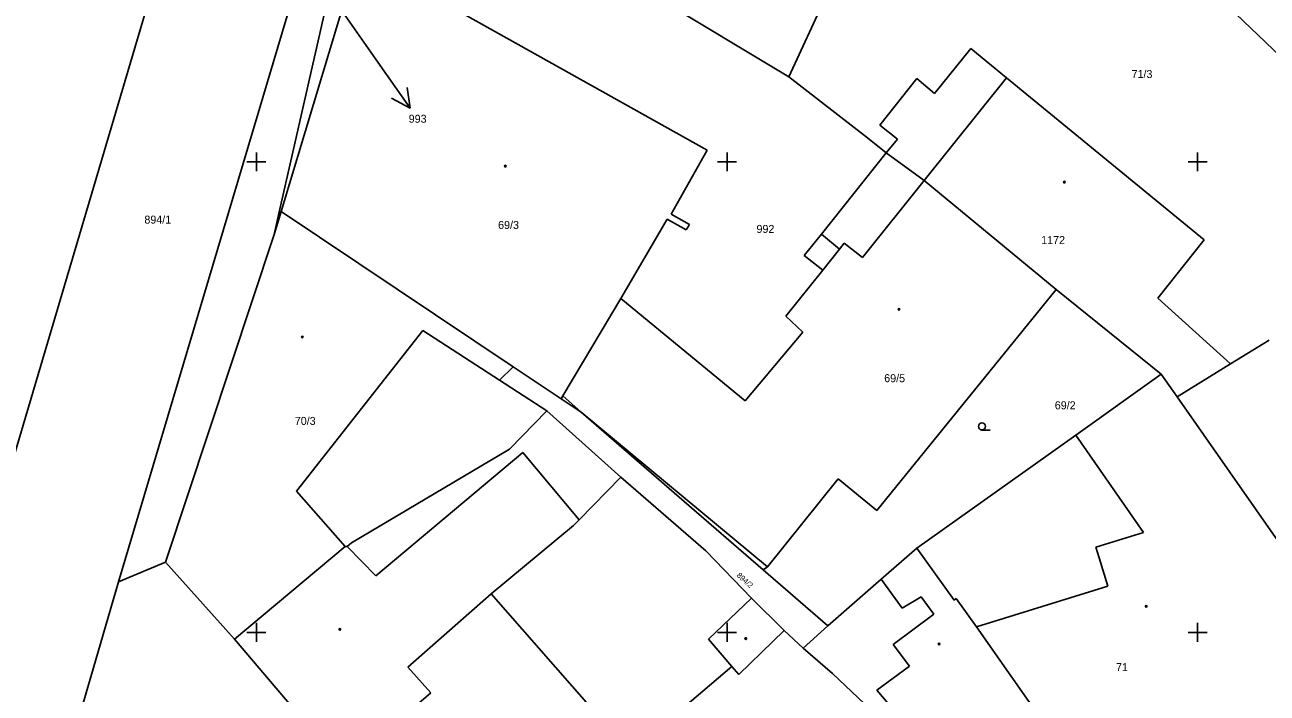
# Model space of a CAD drawing. Extents: x -711081 to -709338, y -1025122 to -1024092.
# Drawn here: x -711037.3 to -710971.3, y -1025028.2 to -1024992.7 of the extents above; entities that cross this region are included whole.
import ezdxf

# ---------------------------------------------------------------- set-up
doc = ezdxf.new("R2010")
doc.units = 0
for name, color, linetype in [('Z_hektometricka_sit', 7, 'Continuous'), ('Z_katastr_cisla_pozemkova', 7, 'Continuous'), ('Z_katastr_cisla_stavebni', 7, 'Continuous'), ('Z_katastr_hranice', 7, 'Continuous'), ('Z_katastr_parcelni_cislo_odkaz', 7, 'Continuous'), ('Z_katastr_vnitrni_kresba', 7, 'Continuous'), ('Z_katastr_znacky_budov', 7, 'Continuous'), ('Z_katastr_znacky_kultur', 7, 'Continuous')]:
    doc.layers.add(name, color=color, linetype=linetype)

msp = doc.modelspace()

# ---------------------------------------------------------------- linework, layer by layer
at = {"layer": 'Z_hektometricka_sit'}
for p, q in [((-711025, -1024999.5), (-711025, -1025000.5)), ((-711000, -1024999.5), (-711000, -1025000.5)), ((-710975, -1024999.5), (-710975, -1025000.5)), ((-711025.5, -1025000), (-711024.5, -1025000)), ((-711000.5, -1025000), (-710999.5, -1025000)), ((-710975.5, -1025000), (-710974.5, -1025000)), ((-711025, -1025024.5), (-711025, -1025025.5)), ((-711000, -1025024.5), (-711000, -1025025.5)), ((-710975, -1025024.5), (-710975, -1025025.5)), ((-711025.5, -1025025), (-711024.5, -1025025)), ((-711000.5, -1025025), (-710999.5, -1025025)), ((-710975.5, -1025025), (-710974.5, -1025025))]:
    msp.add_line(p, q, dxfattribs=at)
at = {"layer": 'Z_katastr_hranice'}
for p, q in [((-711023.12, -1024999.72), (-711019.08, -1024981.99)), ((-710990.47, -1024981.94), (-710996.72, -1024995.48)), ((-711041.07, -1025026.41), (-711028.83, -1024985.07)), ((-711019.57, -1024988.99), (-711023.68, -1025002.64)), ((-711001.06, -1024999.38), (-711019.57, -1024988.99)), ((-711007.35, -1024989.07), (-710996.72, -1024995.48)), ((-710963.99, -1025000.72), (-710972.98, -1024992.14)), ((-710988.97, -1024996.37), (-710987.04, -1024993.99)), ((-710987.04, -1024993.99), (-710985.15, -1024995.54)), ((-710996.72, -1024995.48), (-710992.53, -1024998.72)), ((-710991.89, -1024998.05), (-710989.92, -1024995.57)), ((-710989.92, -1024995.57), (-710988.97, -1024996.37)), ((-710985.15, -1024995.54), (-710974.65, -1025004.15)), ((-710990.94, -1024998.79), (-710991.89, -1024998.05)), ((-710992.53, -1024998.72), (-710991.54, -1024999.53)), ((-710991.54, -1024999.53), (-710990.94, -1024998.79)), ((-711002.96, -1025002.78), (-711001.06, -1024999.38)), ((-710991.54, -1024999.53), (-710994.98, -1025003.84)), ((-710989.52, -1025001), (-710991.54, -1024999.53)), ((-711023.77, -1025002.58), (-711023.12, -1024999.72)), ((-710982.52, -1025006.78), (-710989.52, -1025001)), ((-711024.05, -1025003.87), (-711023.77, -1025002.58)), ((-711023.68, -1025002.64), (-711024.05, -1025003.87)), ((-711011.35, -1025010.89), (-711023.68, -1025002.64)), ((-711002, -1025003.33), (-711002.96, -1025002.78)), ((-711005.64, -1025007.26), (-711003.18, -1025003.05)), ((-711003.18, -1025003.05), (-711002.17, -1025003.62)), ((-711002.17, -1025003.62), (-711002, -1025003.33)), ((-711029.83, -1025021.27), (-711024.05, -1025003.87)), ((-710994.98, -1025003.84), (-710995.91, -1025004.98)), ((-710974.65, -1025004.15), (-710977.12, -1025007.24)), ((-710995.91, -1025004.98), (-710994.91, -1025005.75)), ((-710994.91, -1025005.75), (-710996.88, -1025008.21)), ((-710982.52, -1025006.78), (-710992.04, -1025018.53)), ((-710976.94, -1025011.28), (-710982.52, -1025006.78)), ((-711008.72, -1025012.43), (-711005.64, -1025007.26)), ((-710999.03, -1025012.7), (-711005.64, -1025007.26)), ((-710977.12, -1025007.24), (-710973.26, -1025010.74)), ((-710996.88, -1025008.21), (-710995.98, -1025009.05)), ((-710995.98, -1025009.05), (-710999.03, -1025012.7)), ((-710971.2, -1025009.47), (-710973.26, -1025010.74)), ((-711012.09, -1025011.6), (-711011.35, -1025010.89)), ((-711008.81, -1025012.59), (-711011.35, -1025010.89)), ((-710973.26, -1025010.74), (-710976.09, -1025012.49)), ((-710976.94, -1025011.28), (-710981.47, -1025014.52)), ((-710976.09, -1025012.49), (-710976.94, -1025011.28)), ((-711009.57, -1025013.23), (-711012.09, -1025011.6)), ((-711008.81, -1025012.59), (-711008.72, -1025012.43)), ((-711007.75, -1025013.3), (-711008.81, -1025012.59)), ((-710970.5, -1025020.49), (-710976.09, -1025012.49)), ((-711009.57, -1025013.23), (-711011.56, -1025015.27)), ((-711005.64, -1025016.75), (-711009.57, -1025013.23)), ((-711002.54, -1025017.82), (-711007.75, -1025013.3)), ((-710981.47, -1025014.52), (-710989.92, -1025020.53)), ((-711011.56, -1025015.27), (-711019.95, -1025020.24)), ((-711007.86, -1025019.02), (-711005.64, -1025016.75)), ((-711001.12, -1025020.67), (-711005.64, -1025016.75)), ((-710994.1, -1025016.84), (-710997.85, -1025021.52)), ((-710992.04, -1025018.53), (-710994.1, -1025016.84)), ((-710998.08, -1025021.68), (-711002.54, -1025017.82)), ((-711012.52, -1025022.96), (-711008.15, -1025019.32)), ((-711008.15, -1025019.32), (-711007.86, -1025019.02)), ((-711020.28, -1025020.43), (-711026.16, -1025025.36)), ((-711020.18, -1025020.44), (-711020.28, -1025020.43)), ((-711019.95, -1025020.24), (-711020.18, -1025020.44)), ((-710998.69, -1025023.18), (-711001.12, -1025020.67)), ((-710989.92, -1025020.53), (-710991.81, -1025022.18)), ((-710989.92, -1025020.53), (-710987.94, -1025023.29)), ((-711026.16, -1025025.36), (-711029.83, -1025021.27)), ((-710997.85, -1025021.52), (-710998.08, -1025021.68)), ((-710998.08, -1025021.68), (-710994.64, -1025024.66)), ((-710991.81, -1025022.18), (-710994.64, -1025024.66)), ((-711016.95, -1025026.85), (-711012.52, -1025022.96)), ((-710998.69, -1025023.18), (-711000.98, -1025025.36)), ((-710996.97, -1025024.91), (-710998.69, -1025023.18)), ((-710987.94, -1025023.29), (-710987.82, -1025023.2)), ((-710987.82, -1025023.2), (-710986.75, -1025024.71)), ((-710994.64, -1025024.66), (-710995.95, -1025025.84)), ((-710986.75, -1025024.71), (-710979.94, -1025034.42)), ((-711020.36, -1025032.16), (-711026.16, -1025025.36)), ((-711000.98, -1025025.36), (-710999.74, -1025026.82)), ((-710995.95, -1025025.84), (-710996.97, -1025024.91)), ((-710994.4, -1025027.19), (-710995.95, -1025025.84)), ((-711015.74, -1025028.22), (-711016.95, -1025026.85)), ((-710999.74, -1025026.82), (-711003.4, -1025029.91)), ((-710992.02, -1025029.43), (-710994.4, -1025027.19)), ((-711020.36, -1025032.16), (-711015.74, -1025028.22))]:
    msp.add_line(p, q, dxfattribs=at)
at = {"layer": 'Z_katastr_parcelni_cislo_odkaz'}
for p, q in [((-711020.77, -1024991.52), (-711018.55, -1024994.7)), ((-711018.55, -1024994.7), (-711016.829, -1024997.158)), ((-711016.829, -1024997.158), (-711016.993, -1024996.051)), ((-711016.829, -1024997.158), (-711017.813, -1024996.625))]:
    msp.add_line(p, q, dxfattribs=at)
at = {"layer": 'Z_katastr_vnitrni_kresba'}
for p, q in [((-711032.33, -1025022.32), (-711021.5, -1024985.99)), ((-710989.52, -1025001), (-710985.15, -1024995.54)), ((-710992.81, -1025005.09), (-710989.52, -1025001)), ((-710994.02, -1025004.64), (-710994.98, -1025003.84)), ((-710993.77, -1025004.33), (-710994.02, -1025004.64)), ((-710992.81, -1025005.09), (-710993.77, -1025004.33)), ((-710994.02, -1025004.64), (-710994.91, -1025005.75)), ((-711022.86, -1025017.5), (-711016.16, -1025008.97)), ((-711016.16, -1025008.97), (-711012.09, -1025011.6)), ((-711007.75, -1025013.3), (-711008.72, -1025012.43)), ((-710997.85, -1025021.52), (-711007.75, -1025013.3)), ((-710977.88, -1025019.69), (-710981.47, -1025014.52)), ((-711010.85, -1025015.45), (-711018.65, -1025021.99)), ((-711007.86, -1025019.02), (-711010.85, -1025015.45)), ((-711020.28, -1025020.43), (-711022.86, -1025017.5)), ((-710980.41, -1025020.48), (-710977.88, -1025019.69)), ((-711018.65, -1025021.99), (-711020.18, -1025020.44)), ((-710980.24, -1025021.04), (-710980.41, -1025020.48)), ((-711032.33, -1025022.32), (-711029.83, -1025021.27)), ((-710979.77, -1025022.55), (-710980.24, -1025021.04)), ((-711036.52, -1025036.73), (-711032.33, -1025022.32)), ((-710990.69, -1025023.72), (-710991.81, -1025022.18)), ((-710986.75, -1025024.71), (-710979.77, -1025022.55)), ((-711005.08, -1025031.43), (-711012.52, -1025022.96)), ((-710989.69, -1025023.11), (-710990.69, -1025023.72)), ((-710989.01, -1025024.03), (-710989.69, -1025023.11)), ((-710991.17, -1025025.64), (-710989.01, -1025024.03)), ((-710999.38, -1025027.24), (-710996.97, -1025024.91)), ((-710990.31, -1025026.8), (-710991.17, -1025025.64)), ((-710999.74, -1025026.82), (-710999.38, -1025027.24)), ((-710992.05, -1025028.07), (-710990.31, -1025026.8)), ((-710985.22, -1025036.04), (-710992.05, -1025028.07))]:
    msp.add_line(p, q, dxfattribs=at)
at = {"layer": 'Z_katastr_znacky_budov'}
for centre in [(-711011.772, -1025000.23), (-710982.082, -1025001.08), (-710990.862, -1025007.84), (-711022.562, -1025009.31), (-710977.732, -1025023.62), (-711020.562, -1025024.84), (-710999.002, -1025025.33), (-710988.732, -1025025.62)]:
    msp.add_circle(centre, 0.0437, dxfattribs=at)
at = {"layer": 'Z_katastr_znacky_kultur'}
msp.add_line((-710986.458, -1025014.25), (-710986.021, -1025014.25), dxfattribs=at)
msp.add_circle((-710986.458, -1025014.062), 0.187, dxfattribs=at)

# ---------------------------------------------------------------- texts
at = {"layer": 'Z_katastr_cisla_pozemkova'}
for s, p in [('71/3', (-710978.509, -1024995.549)), ('993', (-711016.907, -1024997.926)), ('894/1', (-711030.947, -1025003.285)), ('992', (-710998.433, -1025003.78)), ('69/2', (-710982.588, -1025013.15))]:
    msp.add_text(s, height=0.425, dxfattribs=at).set_placement(p)
msp.add_text('894/2', height=0.285, rotation=318, dxfattribs=at).set_placement((-710999.509, -1025022.006))
at = {"layer": 'Z_katastr_cisla_stavebni'}
for s, p in [('69/3', (-711012.158, -1025003.57)), ('1172', (-710983.311, -1025004.37)), ('69/5', (-710991.648, -1025011.71)), ('70/3', (-711022.958, -1025013.98)), ('71', (-710979.335, -1025027.059))]:
    msp.add_text(s, height=0.425, dxfattribs=at).set_placement(p)

doc.saveas('drawing.dxf')
